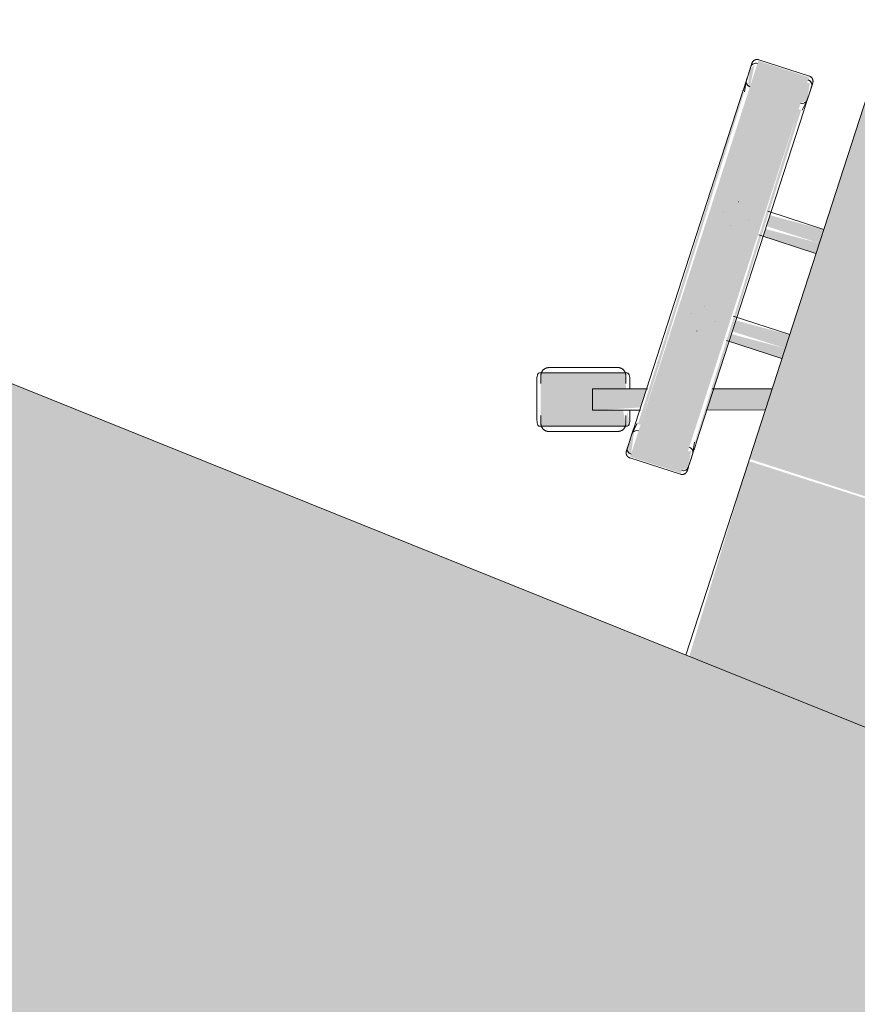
# Model space of a CAD drawing. Header units: millimetres. Extents: x -526411 to -400573, y 47353 to 130199.
# Tile 282 of 543: x -480716 to -480216, y 91619 to 92206. Entities that reach past the tile are written whole.
import ezdxf

# ---------------------------------------------------------------- set-up
doc = ezdxf.new("R2010")
doc.units = ezdxf.units.MM
doc.layers.add('I-FURN', color=30, linetype='Continuous', lineweight=18)

# ---------------------------------------------------------------- blocks, each defined once
blk = doc.blocks.new('80_KA_OP4_Open werkplek 4P - 2 wp 1 s_-248064-3e Verdieping - Percelen telling LI')
at = {"layer": 'I-FURN'}
blk.add_hatch(color=122, dxfattribs=at).paths.add_polyline_path([(1750, 950), (1750, 1750), (100, 1750), (100, 950), (1709.72, 950)], flags=0)
blk.add_line((1750, 1750), (100, 1750), dxfattribs=at)
blk = doc.blocks.new('82_3B_bureaustoel - directie vierkant - 82_3B_bureaustoel - directie vierkant-V8-3e Verdieping - Percelen telling LI')
at = {"layer": 'I-FURN'}
for points in [[(203.2, -103.38), (203.2, 171.84), (-203.2, 171.84), (-203.2, -103.38), (71.27, -103.38)], [(-239.51, 104), (-239.51, 124.06), (-271.26, 124.06), (-271.26, 104)], [(-271.26, -104), (-273.51, 104), (-274.44, 102.97), (-272.85, -104), (-272.09, -104)], [(-239.51, -104), (-239.51, 104), (-271.26, 104), (-271.26, -104), (-253.49, -104)], [(-236.34, -104), (-237.93, 104), (-239.51, 104), (-237.27, -104), (-236.45, -104)], [(-203.2, 34.13), (-203.2, 40.26), (-236.34, 38.62), (-236.34, 34.13), (-213.72, 34.13)], [(-203.2, 31.75), (-203.2, 34.13), (-236.34, 34.13), (-236.34, 31.75), (-212.95, 31.75)], [(-203.2, 25.62), (-203.2, 31.75), (-236.34, 30.02), (-236.34, 25.62), (-210.96, 25.62)], [(-203.2, -31.75), (-203.2, -25.62), (-236.34, -27.34), (-236.34, -31.75), (-226.39, -31.75)], [(-203.2, -34.13), (-203.2, -31.75), (-236.34, -31.75), (-236.34, -34.13), (-225.62, -34.13)], [(-203.2, -40.26), (-203.2, -34.13), (-236.34, -35.86), (-236.34, -40.26), (-223.63, -40.26)], [(-301.17, -104.53), (-299.1, -103.86), (-305.1, -92.45)], [(-239.51, -124.06), (-239.51, -104), (-271.26, -104), (-271.26, -124.06), (-247, -124.06)], [(203.2, -106.04), (203.2, -103.38), (-203.2, -104.71), (-203.2, -106.04), (72.13, -106.04)], [(203.2, -238.17), (203.2, -106.04), (-203.2, -106.04), (-201.1, -226.45), (-33.55, -238.17)]]:
    blk.add_hatch(color=122, dxfattribs=at).paths.add_polyline_path(points, flags=0)
h = blk.add_hatch(color=122, dxfattribs=at)
h.paths.add_polyline_path([(-239.51, 107.78), (-236.34, 110.7), (-237.92, 120.89), (-239.51, 120.38), (-239.51, 110.35)], flags=0)
h.paths.add_polyline_path([(-271.26, 107.82), (-272.68, 121.06), (-274.44, 118.01), (-273.02, 109.43), (-271.57, 108.11)], flags=0)
h = blk.add_hatch(color=122, dxfattribs=at)
h.paths.add_polyline_path([(-298.44, -103.65), (-274.44, -94.19), (-274.64, -82.56), (-302.36, -91.57)], flags=0)
h.paths.add_polyline_path([(-236.34, -83.47), (-203.2, -72.7), (-203.2, -59.35), (-236.34, -70.11)], flags=0)
h = blk.add_hatch(color=122, dxfattribs=at)
h.paths.add_polyline_path([(-327.63, -123.15), (-279.21, -107.41), (-283.82, -98.9), (-298.44, -103.65), (-300.72, -91.03), (-286.17, -85.98), (-289.73, -77.45), (-337.44, -92.95)], flags=0)
h.paths.add_polyline_path([(-278.6, -107.21), (-277.78, -105.66), (-281.35, -98.11)], flags=0)
h.paths.add_polyline_path([(-285.03, -85.93), (-284.77, -85.53), (-285.11, -85.64)], flags=0)
h = blk.add_hatch(color=122, dxfattribs=at)
h.paths.add_polyline_path([(-239.51, -122.36), (-236.34, -119.44), (-237.77, -109.38), (-239.51, -110.35), (-239.51, -120.38)], flags=0)
h.paths.add_polyline_path([(-271.26, -122.36), (-273.48, -109.85), (-274.44, -110.74), (-274.44, -119.44), (-272.05, -121.64)], flags=0)
for p, q in [((-203.2, -103.38), (-203.2, 171.84)), ((-239.51, 124.72), (-271.26, 124.72)), ((-274.44, 119.44), (-274.44, 110.74)), ((-236.34, 110.7), (-236.34, 119.44)), ((-274.44, 111.4), (-274.44, 110.74)), ((-274.41, 110.32), (-273.43, 104)), ((-236.37, 110.29), (-237.34, 104)), ((-236.34, 110.7), (-236.34, 111.36)), ((-274.44, 104), (-274.44, -104)), ((-236.34, -104), (-236.34, 104)), ((-256.56, 40.48), (-256.51, 40.48)), ((-203.2, 40.48), (-238.16, 40.48)), ((-262.93, 31.77), (-262.93, 31.75)), ((-247.85, 31.77), (-247.85, 31.81)), ((-256.52, 25.4), (-256.56, 25.4)), ((-239, 25.4), (-203.2, 25.4)), ((-256.56, -25.4), (-256.51, -25.4)), ((-203.2, -25.4), (-238.69, -25.4)), ((-262.93, -31.77), (-262.93, -31.81)), ((-247.85, -31.77), (-247.85, -31.75)), ((-256.52, -40.48), (-256.56, -40.48)), ((-237.93, -40.48), (-203.2, -40.48)), ((-237.27, -70.42), (-203.2, -59.35)), ((-203.2, -72.7), (-236.76, -83.61)), ((-336.73, -92.72), (-289.73, -77.45)), ((-289.73, -77.45), (-288.41, -77.02)), ((-287.2, -83.3), (-288.67, -78.77)), ((-302.36, -91.57), (-273.96, -82.34)), ((-338.05, -93.15), (-336.73, -92.72)), ((-305.1, -92.45), (-303.02, -91.78)), ((-305.1, -92.46), (-301.17, -104.53)), ((-303.02, -91.78), (-302.36, -91.57)), ((-336.82, -94.42), (-335.35, -98.95)), ((-273.99, -95.7), (-298.44, -103.65)), ((-336.71, -102.73), (-332.79, -114.81)), ((-336.71, -102.73), (-332.79, -114.81)), ((-299.1, -103.86), (-301.17, -104.53)), ((-298.44, -103.65), (-299.1, -103.86)), ((-279.84, -105.95), (-281.31, -101.42)), ((-274.41, -110.32), (-273.43, -104)), ((-236.37, -110.29), (-237.34, -104)), ((-203.2, -106.04), (-203.2, -103.38)), ((-279.92, -107.64), (-326.92, -122.92)), ((-278.6, -107.21), (-279.92, -107.64)), ((-274.44, -110.74), (-274.44, -119.44)), ((-274.44, -110.74), (-274.44, -111.4)), ((-236.34, -119.44), (-236.34, -110.7)), ((-236.34, -111.36), (-236.34, -110.7)), ((-203.2, -226.3), (-203.2, -106.04)), ((-329.46, -117.06), (-327.99, -121.59)), ((-326.92, -122.92), (-328.24, -123.34)), ((-271.26, -124.72), (-239.51, -124.72))]:
    blk.add_line(p, q, dxfattribs=at)
at = {"layer": 'I-FURN', "flags": 128}
for points in [[(-274.44, 121.54), (-274.44, 121.67), (-274.43, 121.8), (-274.42, 121.92), (-274.4, 122.05), (-274.38, 122.17), (-274.35, 122.3), (-274.32, 122.42), (-274.28, 122.54), (-274.24, 122.66), (-274.19, 122.78), (-274.14, 122.9), (-274.08, 123.01), (-274.02, 123.12), (-273.95, 123.23), (-273.88, 123.34), (-273.81, 123.44), (-273.73, 123.54), (-273.65, 123.64), (-273.57, 123.73), (-273.48, 123.82), (-273.38, 123.91), (-273.29, 123.99), (-273.19, 124.07), (-273.08, 124.14), (-272.98, 124.22), (-272.87, 124.28), (-272.76, 124.34), (-272.65, 124.4), (-272.53, 124.45), (-272.41, 124.5), (-272.3, 124.55), (-272.17, 124.59), (-272.05, 124.62), (-271.93, 124.65), (-271.8, 124.67), (-271.68, 124.69), (-271.55, 124.71), (-271.43, 124.71), (-271.3, 124.72), (-271.26, 124.72)], [(-239.51, 124.72), (-239.39, 124.72), (-239.26, 124.71), (-239.13, 124.7), (-239.01, 124.68), (-238.88, 124.66), (-238.76, 124.63), (-238.64, 124.6), (-238.52, 124.56), (-238.4, 124.52), (-238.28, 124.47), (-238.16, 124.42), (-238.05, 124.36), (-237.94, 124.3), (-237.83, 124.23), (-237.72, 124.16), (-237.62, 124.09), (-237.52, 124.01), (-237.42, 123.93), (-237.33, 123.85), (-237.24, 123.76), (-237.15, 123.66), (-237.07, 123.57), (-236.99, 123.47), (-236.91, 123.36), (-236.84, 123.26), (-236.78, 123.15), (-236.71, 123.04), (-236.66, 122.93), (-236.6, 122.81), (-236.55, 122.69), (-236.51, 122.58), (-236.47, 122.45), (-236.44, 122.33), (-236.41, 122.21), (-236.39, 122.08), (-236.37, 121.96), (-236.35, 121.83), (-236.34, 121.71), (-236.34, 121.58), (-236.34, 121.54)], [(-274.44, 120.11), (-274.44, 120.37), (-274.44, 120.61), (-274.44, 120.83), (-274.44, 121.01), (-274.44, 121.17), (-274.44, 121.3), (-274.44, 121.4), (-274.44, 121.48), (-274.44, 121.52), (-274.44, 121.54)], [(-274.44, 121.54), (-274.44, 121.53), (-274.44, 121.49), (-274.44, 121.42), (-274.44, 121.32), (-274.44, 121.19), (-274.44, 121.04), (-274.44, 120.86), (-274.44, 120.65), (-274.44, 120.42), (-274.44, 120.16), (-274.44, 119.87), (-274.44, 119.56), (-274.44, 119.23), (-274.44, 118.86), (-274.44, 118.48), (-274.44, 118.07), (-274.44, 117.64), (-274.44, 117.19), (-274.44, 116.72), (-274.44, 116.22), (-274.44, 115.71), (-274.44, 115.18), (-274.44, 114.63), (-274.44, 114.06), (-274.44, 113.48), (-274.44, 112.88), (-274.44, 112.27), (-274.44, 111.64), (-274.44, 111.01), (-274.44, 110.36), (-274.44, 109.7), (-274.44, 109.03), (-274.44, 108.36), (-274.44, 107.67), (-274.44, 106.98), (-274.44, 106.29), (-274.44, 105.59), (-274.44, 104.89), (-274.44, 104.19), (-274.44, 104)], [(-236.34, 104), (-236.34, 104.7), (-236.34, 105.4), (-236.34, 106.1), (-236.34, 106.8), (-236.34, 107.49), (-236.34, 108.17), (-236.34, 108.85), (-236.34, 109.52), (-236.34, 110.18), (-236.34, 110.83), (-236.34, 111.47), (-236.34, 112.1), (-236.34, 112.72), (-236.34, 113.32), (-236.34, 113.91), (-236.34, 114.48), (-236.34, 115.03), (-236.34, 115.57), (-236.34, 116.09), (-236.34, 116.59), (-236.34, 117.06), (-236.34, 117.52), (-236.34, 117.96), (-236.34, 118.37), (-236.34, 118.76), (-236.34, 119.13), (-236.34, 119.47), (-236.34, 119.79), (-236.34, 120.08), (-236.34, 120.35), (-236.34, 120.59), (-236.34, 120.81), (-236.34, 121), (-236.34, 121.16), (-236.34, 121.29), (-236.34, 121.39), (-236.34, 121.47), (-236.34, 121.52), (-236.34, 121.54)], [(-236.34, 121.54), (-236.34, 121.53), (-236.34, 121.49), (-236.34, 121.42), (-236.34, 121.32), (-236.34, 121.19), (-236.34, 121.04), (-236.34, 120.86), (-236.34, 120.65), (-236.34, 120.42), (-236.34, 120.16), (-236.34, 120.11)], [(-314.22, -82.06), (-313.43, -81.81), (-312.65, -81.56), (-311.88, -81.3), (-311.1, -81.05), (-310.33, -80.8), (-309.57, -80.55), (-308.81, -80.31), (-308.07, -80.07), (-307.33, -79.83), (-306.6, -79.59), (-305.89, -79.36), (-305.19, -79.13), (-304.5, -78.91), (-303.83, -78.69), (-303.18, -78.48), (-302.54, -78.27), (-301.93, -78.07), (-301.33, -77.88), (-300.75, -77.69), (-300.19, -77.51), (-299.66, -77.34), (-299.15, -77.17), (-298.67, -77.01), (-298.2, -76.86), (-297.77, -76.72), (-297.36, -76.59), (-296.98, -76.46), (-296.62, -76.35), (-296.3, -76.24), (-296, -76.15), (-295.73, -76.06), (-295.49, -75.98), (-295.28, -75.91), (-295.1, -75.85), (-294.95, -75.81), (-294.84, -75.77), (-294.75, -75.74), (-294.7, -75.72), (-294.67, -75.71)], [(-294.67, -75.71), (-294.69, -75.72), (-294.73, -75.73), (-294.81, -75.76), (-294.92, -75.79), (-295.06, -75.84), (-295.23, -75.9), (-295.43, -75.96), (-295.66, -76.04), (-295.92, -76.12), (-296.21, -76.22), (-296.53, -76.32), (-296.88, -76.43), (-297.25, -76.55), (-297.66, -76.68), (-298.08, -76.82), (-298.54, -76.97), (-299.02, -77.13), (-299.52, -77.29), (-300.05, -77.46), (-300.6, -77.64), (-301.17, -77.83), (-301.76, -78.02), (-302.37, -78.22), (-303.01, -78.42), (-303.66, -78.63), (-304.32, -78.85), (-305, -79.07), (-305.7, -79.3), (-306.41, -79.53), (-307.13, -79.76), (-307.87, -80), (-308.61, -80.24), (-309.37, -80.49), (-310.13, -80.74), (-310.89, -80.99), (-311.67, -81.24), (-312.44, -81.49), (-313.22, -81.74), (-314, -82), (-314.22, -82.06)], [(-294.67, -75.71), (-294.49, -75.66), (-294.3, -75.61), (-294.12, -75.57), (-293.93, -75.54), (-293.74, -75.51), (-293.55, -75.49), (-293.36, -75.48), (-293.17, -75.48), (-292.98, -75.49), (-292.79, -75.5), (-292.6, -75.52), (-292.41, -75.55), (-292.23, -75.58), (-292.04, -75.62), (-291.86, -75.67), (-291.67, -75.73), (-291.49, -75.8), (-291.32, -75.87), (-291.14, -75.95), (-290.97, -76.03), (-290.81, -76.12), (-290.65, -76.22), (-290.49, -76.33), (-290.33, -76.44), (-290.18, -76.56), (-290.04, -76.68), (-289.9, -76.81), (-289.76, -76.95), (-289.63, -77.09), (-289.51, -77.23), (-289.39, -77.38), (-289.28, -77.53), (-289.18, -77.69), (-289.08, -77.86), (-288.99, -78.02), (-288.9, -78.19), (-288.82, -78.37), (-288.75, -78.54), (-288.69, -78.72), (-288.67, -78.77)], [(-314.22, -82.06), (-315, -82.32), (-315.78, -82.57), (-316.56, -82.82), (-317.33, -83.08), (-318.1, -83.33), (-318.86, -83.57), (-319.62, -83.82), (-320.36, -84.06), (-321.1, -84.3), (-321.83, -84.54), (-322.54, -84.77), (-323.24, -85), (-323.93, -85.22), (-324.6, -85.44), (-325.25, -85.65), (-325.89, -85.86), (-326.51, -86.06), (-327.1, -86.25), (-327.68, -86.44), (-328.24, -86.62), (-328.77, -86.79), (-329.28, -86.96), (-329.77, -87.12), (-330.23, -87.27), (-330.66, -87.41), (-331.07, -87.54), (-331.45, -87.67), (-331.81, -87.78), (-332.14, -87.89), (-332.43, -87.98), (-332.7, -88.07), (-332.94, -88.15), (-333.15, -88.22), (-333.33, -88.27), (-333.48, -88.32), (-333.59, -88.36), (-333.68, -88.39), (-333.74, -88.41), (-333.76, -88.41)], [(-333.76, -88.42), (-333.75, -88.41), (-333.7, -88.4), (-333.62, -88.37), (-333.51, -88.33), (-333.37, -88.29), (-333.2, -88.23), (-333, -88.17), (-332.77, -88.09), (-332.51, -88.01), (-332.22, -87.91), (-331.9, -87.81), (-331.55, -87.7), (-331.18, -87.58), (-330.78, -87.45), (-330.35, -87.31), (-329.89, -87.16), (-329.41, -87), (-328.91, -86.84), (-328.38, -86.67), (-327.83, -86.49), (-327.26, -86.3), (-326.67, -86.11), (-326.06, -85.91), (-325.43, -85.71), (-324.78, -85.5), (-324.11, -85.28), (-323.43, -85.06), (-322.73, -84.83), (-322.02, -84.6), (-321.3, -84.37), (-320.56, -84.13), (-319.82, -83.89), (-319.07, -83.64), (-318.31, -83.39), (-317.54, -83.14), (-316.77, -82.89), (-315.99, -82.64), (-315.21, -82.39), (-314.43, -82.13), (-314.22, -82.06)], [(-336.82, -94.42), (-336.87, -94.23), (-336.92, -94.05), (-336.96, -93.86), (-337, -93.68), (-337.02, -93.49), (-337.04, -93.3), (-337.05, -93.11), (-337.05, -92.92), (-337.05, -92.73), (-337.03, -92.54), (-337.01, -92.35), (-336.99, -92.16), (-336.95, -91.97), (-336.91, -91.79), (-336.86, -91.6), (-336.8, -91.42), (-336.74, -91.24), (-336.67, -91.06), (-336.59, -90.89), (-336.5, -90.72), (-336.41, -90.55), (-336.31, -90.39), (-336.2, -90.23), (-336.09, -90.08), (-335.98, -89.93), (-335.85, -89.78), (-335.72, -89.64), (-335.59, -89.51), (-335.45, -89.38), (-335.3, -89.26), (-335.15, -89.14), (-335, -89.03), (-334.84, -88.92), (-334.68, -88.82), (-334.51, -88.73), (-334.34, -88.65), (-334.17, -88.57), (-333.99, -88.5), (-333.81, -88.43), (-333.76, -88.42)], [(-274.44, -104), (-274.44, -104.7), (-274.44, -105.4), (-274.44, -106.1), (-274.44, -106.8), (-274.44, -107.49), (-274.44, -108.17), (-274.44, -108.85), (-274.44, -109.52), (-274.44, -110.18), (-274.44, -110.83), (-274.44, -111.47), (-274.44, -112.1), (-274.44, -112.72), (-274.44, -113.32), (-274.44, -113.91), (-274.44, -114.48), (-274.44, -115.03), (-274.44, -115.57), (-274.44, -116.09), (-274.44, -116.59), (-274.44, -117.06), (-274.44, -117.52), (-274.44, -117.96), (-274.44, -118.37), (-274.44, -118.76), (-274.44, -119.13), (-274.44, -119.47), (-274.44, -119.79), (-274.44, -120.08), (-274.44, -120.35), (-274.44, -120.59), (-274.44, -120.81), (-274.44, -121), (-274.44, -121.16), (-274.44, -121.29), (-274.44, -121.39), (-274.44, -121.47), (-274.44, -121.52), (-274.44, -121.54)], [(-236.34, -121.54), (-236.34, -121.53), (-236.34, -121.49), (-236.34, -121.42), (-236.34, -121.32), (-236.34, -121.19), (-236.34, -121.04), (-236.34, -120.86), (-236.34, -120.65), (-236.34, -120.42), (-236.34, -120.16), (-236.34, -119.87), (-236.34, -119.56), (-236.34, -119.23), (-236.34, -118.86), (-236.34, -118.48), (-236.34, -118.07), (-236.34, -117.64), (-236.34, -117.19), (-236.34, -116.72), (-236.34, -116.22), (-236.34, -115.71), (-236.34, -115.18), (-236.34, -114.63), (-236.34, -114.06), (-236.34, -113.48), (-236.34, -112.88), (-236.34, -112.27), (-236.34, -111.64), (-236.34, -111.01), (-236.34, -110.36), (-236.34, -109.7), (-236.34, -109.03), (-236.34, -108.36), (-236.34, -107.67), (-236.34, -106.98), (-236.34, -106.29), (-236.34, -105.59), (-236.34, -104.89), (-236.34, -104.19), (-236.34, -104)], [(-279.84, -105.95), (-279.78, -106.13), (-279.74, -106.31), (-279.7, -106.5), (-279.66, -106.69), (-279.64, -106.88), (-279.62, -107.07), (-279.61, -107.26), (-279.61, -107.45), (-279.61, -107.64), (-279.62, -107.83), (-279.64, -108.02), (-279.67, -108.21), (-279.71, -108.39), (-279.75, -108.58), (-279.8, -108.76), (-279.86, -108.94), (-279.92, -109.12), (-279.99, -109.3), (-280.07, -109.47), (-280.16, -109.64), (-280.25, -109.81), (-280.35, -109.97), (-280.45, -110.13), (-280.56, -110.29), (-280.68, -110.44), (-280.81, -110.58), (-280.94, -110.72), (-281.07, -110.86), (-281.21, -110.98), (-281.36, -111.11), (-281.51, -111.23), (-281.66, -111.34), (-281.82, -111.44), (-281.98, -111.54), (-282.15, -111.63), (-282.32, -111.72), (-282.49, -111.8), (-282.67, -111.87), (-282.85, -111.93), (-282.9, -111.95)], [(-302.44, -118.3), (-301.66, -118.05), (-300.88, -117.79), (-300.1, -117.54), (-299.33, -117.29), (-298.56, -117.04), (-297.8, -116.79), (-297.04, -116.54), (-296.29, -116.3), (-295.56, -116.06), (-294.83, -115.83), (-294.12, -115.59), (-293.42, -115.37), (-292.73, -115.14), (-292.06, -114.93), (-291.41, -114.71), (-290.77, -114.51), (-290.15, -114.31), (-289.55, -114.11), (-288.98, -113.92), (-288.42, -113.74), (-287.89, -113.57), (-287.38, -113.41), (-286.89, -113.25), (-286.43, -113.1), (-286, -112.96), (-285.59, -112.82), (-285.2, -112.7), (-284.85, -112.58), (-284.52, -112.48), (-284.22, -112.38), (-283.96, -112.29), (-283.72, -112.22), (-283.51, -112.15), (-283.33, -112.09), (-283.18, -112.04), (-283.06, -112), (-282.98, -111.98), (-282.92, -111.96), (-282.9, -111.95)], [(-282.9, -111.95), (-282.91, -111.95), (-282.96, -111.97), (-283.04, -111.99), (-283.15, -112.03), (-283.29, -112.08), (-283.46, -112.13), (-283.66, -112.2), (-283.89, -112.27), (-284.15, -112.36), (-284.44, -112.45), (-284.76, -112.55), (-285.11, -112.67), (-285.48, -112.79), (-285.88, -112.92), (-286.31, -113.06), (-286.76, -113.21), (-287.24, -113.36), (-287.75, -113.53), (-288.27, -113.7), (-288.82, -113.88), (-289.4, -114.06), (-289.99, -114.25), (-290.6, -114.45), (-291.23, -114.66), (-291.88, -114.87), (-292.55, -115.08), (-293.23, -115.31), (-293.93, -115.53), (-294.64, -115.76), (-295.36, -116), (-296.09, -116.24), (-296.84, -116.48), (-297.59, -116.72), (-298.35, -116.97), (-299.12, -117.22), (-299.89, -117.47), (-300.67, -117.72), (-301.45, -117.98), (-302.23, -118.23), (-302.44, -118.3)], [(-321.99, -124.65), (-322.17, -124.71), (-322.35, -124.75), (-322.54, -124.79), (-322.73, -124.83), (-322.92, -124.85), (-323.11, -124.87), (-323.3, -124.88), (-323.49, -124.88), (-323.68, -124.88), (-323.87, -124.87), (-324.06, -124.85), (-324.25, -124.82), (-324.43, -124.78), (-324.62, -124.74), (-324.8, -124.69), (-324.98, -124.63), (-325.16, -124.57), (-325.34, -124.5), (-325.51, -124.42), (-325.68, -124.33), (-325.85, -124.24), (-326.01, -124.14), (-326.17, -124.04), (-326.33, -123.92), (-326.48, -123.81), (-326.62, -123.68), (-326.76, -123.55), (-326.9, -123.42), (-327.02, -123.28), (-327.15, -123.13), (-327.27, -122.98), (-327.38, -122.83), (-327.48, -122.67), (-327.58, -122.51), (-327.67, -122.34), (-327.76, -122.17), (-327.84, -122), (-327.91, -121.82), (-327.97, -121.64), (-327.99, -121.59)], [(-302.44, -118.3), (-303.22, -118.55), (-304, -118.81), (-304.78, -119.06), (-305.56, -119.31), (-306.33, -119.56), (-307.09, -119.81), (-307.84, -120.05), (-308.59, -120.3), (-309.33, -120.54), (-310.05, -120.77), (-310.77, -121), (-311.47, -121.23), (-312.15, -121.46), (-312.82, -121.67), (-313.48, -121.89), (-314.11, -122.09), (-314.73, -122.29), (-315.33, -122.49), (-315.91, -122.68), (-316.46, -122.86), (-317, -123.03), (-317.51, -123.19), (-317.99, -123.35), (-318.45, -123.5), (-318.89, -123.64), (-319.3, -123.78), (-319.68, -123.9), (-320.04, -124.02), (-320.36, -124.12), (-320.66, -124.22), (-320.93, -124.31), (-321.17, -124.38), (-321.38, -124.45), (-321.56, -124.51), (-321.7, -124.56), (-321.82, -124.6), (-321.91, -124.62), (-321.96, -124.64), (-321.99, -124.65)], [(-321.99, -124.65), (-321.97, -124.65), (-321.93, -124.63), (-321.85, -124.6), (-321.74, -124.57), (-321.6, -124.52), (-321.43, -124.47), (-321.23, -124.4), (-321, -124.33), (-320.74, -124.24), (-320.45, -124.15), (-320.13, -124.05), (-319.78, -123.93), (-319.4, -123.81), (-319, -123.68), (-318.57, -123.54), (-318.12, -123.39), (-317.64, -123.24), (-317.14, -123.07), (-316.61, -122.9), (-316.06, -122.72), (-315.49, -122.54), (-314.9, -122.35), (-314.28, -122.15), (-313.65, -121.94), (-313, -121.73), (-312.34, -121.51), (-311.65, -121.29), (-310.96, -121.07), (-310.25, -120.84), (-309.52, -120.6), (-308.79, -120.36), (-308.05, -120.12), (-307.29, -119.88), (-306.53, -119.63), (-305.76, -119.38), (-304.99, -119.13), (-304.21, -118.88), (-303.43, -118.62), (-302.65, -118.37), (-302.44, -118.3)], [(-274.44, -121.54), (-274.44, -121.53), (-274.44, -121.49), (-274.44, -121.42), (-274.44, -121.32), (-274.44, -121.19), (-274.44, -121.04), (-274.44, -120.86), (-274.44, -120.65), (-274.44, -120.42), (-274.44, -120.16), (-274.44, -120.11)], [(-271.26, -124.72), (-271.39, -124.72), (-271.52, -124.71), (-271.64, -124.7), (-271.77, -124.68), (-271.89, -124.66), (-272.02, -124.63), (-272.14, -124.6), (-272.26, -124.56), (-272.38, -124.52), (-272.5, -124.47), (-272.62, -124.42), (-272.73, -124.36), (-272.84, -124.3), (-272.95, -124.23), (-273.06, -124.16), (-273.16, -124.09), (-273.26, -124.01), (-273.36, -123.93), (-273.45, -123.85), (-273.54, -123.76), (-273.63, -123.66), (-273.71, -123.57), (-273.79, -123.47), (-273.86, -123.36), (-273.94, -123.26), (-274, -123.15), (-274.06, -123.04), (-274.12, -122.93), (-274.17, -122.81), (-274.22, -122.69), (-274.27, -122.58), (-274.31, -122.45), (-274.34, -122.33), (-274.37, -122.21), (-274.39, -122.08), (-274.41, -121.96), (-274.43, -121.83), (-274.43, -121.71), (-274.44, -121.58), (-274.44, -121.54)], [(-236.34, -121.54), (-236.34, -121.67), (-236.35, -121.8), (-236.36, -121.92), (-236.38, -122.05), (-236.4, -122.17), (-236.43, -122.3), (-236.46, -122.42), (-236.5, -122.54), (-236.54, -122.66), (-236.59, -122.78), (-236.64, -122.9), (-236.7, -123.01), (-236.76, -123.12), (-236.82, -123.23), (-236.89, -123.34), (-236.97, -123.44), (-237.05, -123.54), (-237.13, -123.64), (-237.21, -123.73), (-237.3, -123.82), (-237.39, -123.91), (-237.49, -123.99), (-237.59, -124.07), (-237.69, -124.14), (-237.8, -124.22), (-237.91, -124.28), (-238.02, -124.34), (-238.13, -124.4), (-238.25, -124.45), (-238.36, -124.5), (-238.48, -124.55), (-238.6, -124.59), (-238.73, -124.62), (-238.85, -124.65), (-238.97, -124.67), (-239.1, -124.69), (-239.23, -124.71), (-239.35, -124.71), (-239.48, -124.72), (-239.51, -124.72)], [(-236.34, -120.11), (-236.34, -120.37), (-236.34, -120.61), (-236.34, -120.83), (-236.34, -121.01), (-236.34, -121.17), (-236.34, -121.3), (-236.34, -121.4), (-236.34, -121.48), (-236.34, -121.52), (-236.34, -121.54)]]:
    blk.add_lwpolyline(points, dxfattribs=at)
at = {"layer": 'I-FURN'}
for centre, major_axis, ratio, start_param, end_param in [((-271.26, 119.44), (3.17, 0), 0.918218, 1.570796, 3.141593), ((-271.26, 119.44), (-3.17, 0), 0.918252, 4.974188, 6.283185), ((-239.51, 119.44), (3.17, 0), 0.918218, 0, 1.570796), ((-239.51, 119.44), (3.17, 0), 0.918252, 0, 1.308997), ((-271.22, 110.74), (-3.22, 0), 0.918218, 0, 1.570796), ((-271.22, 110.74), (3.22, 0), 0.918252, 3.141593, 4.45059), ((-239.51, 110.7), (3.17, 0), 0.918218, 4.712389, 6.283185), ((-239.51, 110.7), (-3.17, 0), 0.918252, 1.832596, 3.141593), ((-271.22, -110.74), (3.22, 0), 0.918218, 1.58549, 3.141593), ((-271.22, -110.74), (-3.22, 0), 0.918252, 4.712389, 6.283185), ((-239.51, -110.7), (3.17, 0), 0.918218, 0, 1.570796), ((-239.51, -110.7), (3.17, 0), 0.918252, 0, 1.308997), ((-271.26, -119.44), (3.17, 0), 0.918218, 3.141593, 4.712389), ((-271.26, -119.44), (3.18, 0), 0.918252, 3.141593, 4.45059), ((-239.51, -119.44), (3.17, 0), 0.918218, 4.712389, 6.283185), ((-239.51, -119.44), (3.17, 0), 0.918252, 4.974188, 6.283185)]:
    blk.add_ellipse(centre, major_axis=major_axis, ratio=ratio, start_param=start_param, end_param=end_param, dxfattribs=at)
for points, knots in [([(-283.87, -85.56), (-284.32, -84.16), (-284.97, -82.13), (-285.8, -79.82), (-286.52, -78.19), (-287.37, -77.03), (-288.05, -76.9), (-288.41, -77.02)], [0, 0, 0, 0, 0.285714, 0.428571, 0.571429, 0.785714, 1, 1, 1, 1]), ([(-338.05, -93.15), (-338.53, -93.3), (-338.93, -93.9), (-338.84, -95.46), (-338.47, -97.2), (-337.71, -99.65), (-337.05, -101.68), (-336.71, -102.73)], [0, 0, 0, 0, 0.285714, 0.428571, 0.571429, 0.785714, 1, 1, 1, 1]), ([(-278.6, -107.21), (-278.31, -107.1), (-278, -106.83), (-277.81, -106.23), (-277.75, -105.5), (-277.94, -104.18), (-278.38, -102.56), (-278.79, -101.19), (-279.26, -99.72), (-279.66, -98.5), (-279.94, -97.64)], [0, 0, 0, 0, 0.166667, 0.25, 0.333333, 0.5, 0.666667, 0.75, 0.833333, 1, 1, 1, 1]), ([(-332.79, -114.81), (-332.51, -115.67), (-332.11, -116.89), (-331.62, -118.36), (-331.16, -119.71), (-330.56, -121.28), (-329.94, -122.45), (-329.46, -123.02), (-328.96, -123.39), (-328.55, -123.43), (-328.24, -123.34)], [0, 0, 0, 0, 0.166667, 0.25, 0.333333, 0.5, 0.666667, 0.75, 0.833333, 1, 1, 1, 1])]:
    blk.add_open_spline(points, degree=3, knots=knots, dxfattribs=at)

msp = doc.modelspace()

# ---------------------------------------------------------------- block references
at = {"layer": 'I-FURN'}
for name, p, rotation in [('82_3B_bureaustoel - directie vierkant - 82_3B_bureaustoel - directie vierkant-V8-3e Verdieping - Percelen telling LI', (-480055.3, 91980.1), 342.0624826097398), ('80_KA_OP4_Open werkplek 4P - 2 wp 1 s_-248064-3e Verdieping - Percelen telling LI', (-481585.27, 90451.05), 338.0624826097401)]:
    msp.add_blockref(name, p, dxfattribs=dict(at, rotation=rotation))

doc.saveas('drawing.dxf')
